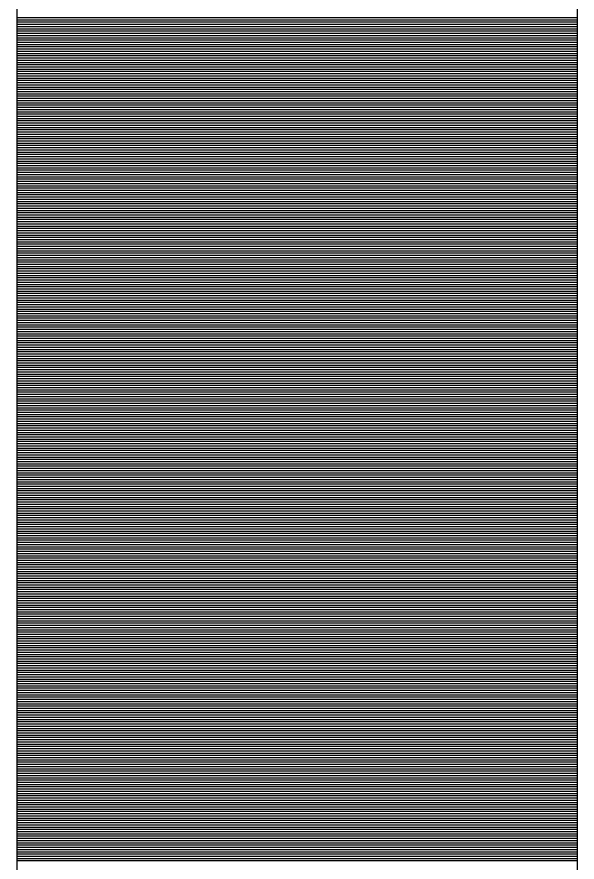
# Model space of a CAD drawing. Extents: x 1678017 to 1687792, y 404433 to 413488.
# Drawn here: x 1684281.417 to 1684283.917, y 411316.939 to 411320.709 of the extents above; entities that cross this region are included whole.
import ezdxf

# ---------------------------------------------------------------- set-up
doc = ezdxf.new("R2010")
doc.units = 0
doc.layers.add('Default', color=7, linetype='Continuous')

msp = doc.modelspace()

# ---------------------------------------------------------------- linework, layer by layer
at = {"layer": 'Default'}
for p, q in [((1684281.4171, 411330.5591), (1684281.4171, 411313.1741)), ((1684283.9171, 411330.5591), (1684283.9171, 411313.1741)), ((1684283.9171, 411320.7045), (1684281.4171, 411320.7045)), ((1684283.9171, 411320.6945), (1684281.4171, 411320.6945)), ((1684283.9171, 411320.6845), (1684281.4171, 411320.6845)), ((1684283.9171, 411320.6745), (1684281.4171, 411320.6745)), ((1684283.9171, 411320.6645), (1684281.4171, 411320.6645)), ((1684283.9171, 411320.6545), (1684281.4171, 411320.6545)), ((1684283.9171, 411320.6445), (1684281.4171, 411320.6445)), ((1684283.9171, 411320.6345), (1684281.4171, 411320.6345)), ((1684283.9171, 411320.6245), (1684281.4171, 411320.6245)), ((1684283.9171, 411320.6145), (1684281.4171, 411320.6145)), ((1684283.9171, 411320.6045), (1684281.4171, 411320.6045)), ((1684283.9171, 411320.5945), (1684281.4171, 411320.5945)), ((1684283.9171, 411320.5845), (1684281.4171, 411320.5845)), ((1684283.9171, 411320.5745), (1684281.4171, 411320.5745)), ((1684283.9171, 411320.5645), (1684281.4171, 411320.5645)), ((1684283.9171, 411320.5545), (1684281.4171, 411320.5545)), ((1684283.9171, 411320.5445), (1684281.4171, 411320.5445)), ((1684283.9171, 411320.5345), (1684281.4171, 411320.5345)), ((1684283.9171, 411320.5245), (1684281.4171, 411320.5245)), ((1684283.9171, 411320.5145), (1684281.4171, 411320.5145)), ((1684283.9171, 411320.5045), (1684281.4171, 411320.5045)), ((1684283.9171, 411320.4945), (1684281.4171, 411320.4945)), ((1684283.9171, 411320.4845), (1684281.4171, 411320.4845)), ((1684283.9171, 411320.4745), (1684281.4171, 411320.4745)), ((1684283.9171, 411320.4645), (1684281.4171, 411320.4645)), ((1684283.9171, 411320.4545), (1684281.4171, 411320.4545)), ((1684283.9171, 411320.4445), (1684281.4171, 411320.4445)), ((1684283.9171, 411320.4345), (1684281.4171, 411320.4345)), ((1684283.9171, 411320.4245), (1684281.4171, 411320.4245)), ((1684283.9171, 411320.4145), (1684281.4171, 411320.4145)), ((1684283.9171, 411320.4045), (1684281.4171, 411320.4045)), ((1684283.9171, 411320.3945), (1684281.4171, 411320.3945)), ((1684283.9171, 411320.3845), (1684281.4171, 411320.3845)), ((1684283.9171, 411320.3745), (1684281.4171, 411320.3745)), ((1684283.9171, 411320.3645), (1684281.4171, 411320.3645)), ((1684283.9171, 411320.3545), (1684281.4171, 411320.3545)), ((1684283.9171, 411320.3445), (1684281.4171, 411320.3445)), ((1684283.9171, 411320.3345), (1684281.4171, 411320.3345)), ((1684283.9171, 411320.3245), (1684281.4171, 411320.3245)), ((1684283.9171, 411320.3145), (1684281.4171, 411320.3145)), ((1684283.9171, 411320.3045), (1684281.4171, 411320.3045)), ((1684283.9171, 411320.2945), (1684281.4171, 411320.2945)), ((1684283.9171, 411320.2845), (1684281.4171, 411320.2845)), ((1684283.9171, 411320.2745), (1684281.4171, 411320.2745)), ((1684283.9171, 411320.2645), (1684281.4171, 411320.2645)), ((1684283.9171, 411320.2545), (1684281.4171, 411320.2545)), ((1684283.9171, 411320.2445), (1684281.4171, 411320.2445)), ((1684283.9171, 411320.2345), (1684281.4171, 411320.2345)), ((1684283.9171, 411320.2245), (1684281.4171, 411320.2245)), ((1684283.9171, 411320.2145), (1684281.4171, 411320.2145)), ((1684283.9171, 411320.2045), (1684281.4171, 411320.2045)), ((1684283.9171, 411320.1945), (1684281.4171, 411320.1945)), ((1684283.9171, 411320.1845), (1684281.4171, 411320.1845)), ((1684283.9171, 411320.1745), (1684281.4171, 411320.1745)), ((1684283.9171, 411320.1645), (1684281.4171, 411320.1645)), ((1684283.9171, 411320.1545), (1684281.4171, 411320.1545)), ((1684283.9171, 411320.1445), (1684281.4171, 411320.1445)), ((1684283.9171, 411320.1345), (1684281.4171, 411320.1345)), ((1684283.9171, 411320.1245), (1684281.4171, 411320.1245)), ((1684283.9171, 411320.1145), (1684281.4171, 411320.1145)), ((1684283.9171, 411320.1045), (1684281.4171, 411320.1045)), ((1684283.9171, 411320.0945), (1684281.4171, 411320.0945)), ((1684283.9171, 411320.0845), (1684281.4171, 411320.0845)), ((1684283.9171, 411320.0745), (1684281.4171, 411320.0745)), ((1684283.9171, 411320.0645), (1684281.4171, 411320.0645)), ((1684283.9171, 411320.0545), (1684281.4171, 411320.0545)), ((1684283.9171, 411320.0445), (1684281.4171, 411320.0445)), ((1684283.9171, 411320.0345), (1684281.4171, 411320.0345)), ((1684283.9171, 411320.0245), (1684281.4171, 411320.0245)), ((1684283.9171, 411320.0145), (1684281.4171, 411320.0145)), ((1684283.9171, 411320.0045), (1684281.4171, 411320.0045)), ((1684283.9171, 411319.9945), (1684281.4171, 411319.9945)), ((1684283.9171, 411319.9845), (1684281.4171, 411319.9845)), ((1684283.9171, 411319.9745), (1684281.4171, 411319.9745)), ((1684283.9171, 411319.9645), (1684281.4171, 411319.9645)), ((1684283.9171, 411319.9545), (1684281.4171, 411319.9545)), ((1684283.9171, 411319.9445), (1684281.4171, 411319.9445)), ((1684283.9171, 411319.9345), (1684281.4171, 411319.9345)), ((1684283.9171, 411319.9245), (1684281.4171, 411319.9245)), ((1684283.9171, 411319.9145), (1684281.4171, 411319.9145)), ((1684283.9171, 411319.9045), (1684281.4171, 411319.9045)), ((1684283.9171, 411319.8945), (1684281.4171, 411319.8945)), ((1684283.9171, 411319.8845), (1684281.4171, 411319.8845)), ((1684283.9171, 411319.8745), (1684281.4171, 411319.8745)), ((1684283.9171, 411319.8645), (1684281.4171, 411319.8645)), ((1684283.9171, 411319.8545), (1684281.4171, 411319.8545)), ((1684283.9171, 411319.8445), (1684281.4171, 411319.8445)), ((1684283.9171, 411319.8345), (1684281.4171, 411319.8345)), ((1684283.9171, 411319.8245), (1684281.4171, 411319.8245)), ((1684283.9171, 411319.8145), (1684281.4171, 411319.8145)), ((1684283.9171, 411319.8045), (1684281.4171, 411319.8045)), ((1684283.9171, 411319.7945), (1684281.4171, 411319.7945)), ((1684283.9171, 411319.7845), (1684281.4171, 411319.7845)), ((1684283.9171, 411319.7745), (1684281.4171, 411319.7745)), ((1684283.9171, 411319.7645), (1684281.4171, 411319.7645)), ((1684283.9171, 411319.7545), (1684281.4171, 411319.7545)), ((1684283.9171, 411319.7445), (1684281.4171, 411319.7445)), ((1684283.9171, 411319.7345), (1684281.4171, 411319.7345)), ((1684283.9171, 411319.7245), (1684281.4171, 411319.7245)), ((1684283.9171, 411319.7145), (1684281.4171, 411319.7145)), ((1684283.9171, 411319.7045), (1684281.4171, 411319.7045)), ((1684283.9171, 411319.6945), (1684281.4171, 411319.6945)), ((1684283.9171, 411319.6845), (1684281.4171, 411319.6845)), ((1684283.9171, 411319.6745), (1684281.4171, 411319.6745)), ((1684283.9171, 411319.6645), (1684281.4171, 411319.6645)), ((1684283.9171, 411319.6545), (1684281.4171, 411319.6545)), ((1684283.9171, 411319.6445), (1684281.4171, 411319.6445)), ((1684283.9171, 411319.6345), (1684281.4171, 411319.6345)), ((1684283.9171, 411319.6245), (1684281.4171, 411319.6245)), ((1684283.9171, 411319.6145), (1684281.4171, 411319.6145)), ((1684283.9171, 411319.6045), (1684281.4171, 411319.6045)), ((1684283.9171, 411319.5945), (1684281.4171, 411319.5945)), ((1684283.9171, 411319.5845), (1684281.4171, 411319.5845)), ((1684283.9171, 411319.5745), (1684281.4171, 411319.5745)), ((1684283.9171, 411319.5645), (1684281.4171, 411319.5645)), ((1684283.9171, 411319.5545), (1684281.4171, 411319.5545)), ((1684283.9171, 411319.5445), (1684281.4171, 411319.5445)), ((1684283.9171, 411319.5345), (1684281.4171, 411319.5345)), ((1684283.9171, 411319.5245), (1684281.4171, 411319.5245)), ((1684283.9171, 411319.5145), (1684281.4171, 411319.5145)), ((1684283.9171, 411319.5045), (1684281.4171, 411319.5045)), ((1684283.9171, 411319.4945), (1684281.4171, 411319.4945)), ((1684283.9171, 411319.4845), (1684281.4171, 411319.4845)), ((1684283.9171, 411319.4745), (1684281.4171, 411319.4745)), ((1684283.9171, 411319.4645), (1684281.4171, 411319.4645)), ((1684283.9171, 411319.4545), (1684281.4171, 411319.4545)), ((1684283.9171, 411319.4445), (1684281.4171, 411319.4445)), ((1684283.9171, 411319.4345), (1684281.4171, 411319.4345)), ((1684283.9171, 411319.4245), (1684281.4171, 411319.4245)), ((1684283.9171, 411319.4145), (1684281.4171, 411319.4145)), ((1684283.9171, 411319.4045), (1684281.4171, 411319.4045)), ((1684283.9171, 411319.3945), (1684281.4171, 411319.3945)), ((1684283.9171, 411319.3845), (1684281.4171, 411319.3845)), ((1684283.9171, 411319.3745), (1684281.4171, 411319.3745)), ((1684283.9171, 411319.3645), (1684281.4171, 411319.3645)), ((1684283.9171, 411319.3545), (1684281.4171, 411319.3545)), ((1684283.9171, 411319.3445), (1684281.4171, 411319.3445)), ((1684283.9171, 411319.3345), (1684281.4171, 411319.3345)), ((1684283.9171, 411319.3245), (1684281.4171, 411319.3245)), ((1684283.9171, 411319.3145), (1684281.4171, 411319.3145)), ((1684283.9171, 411319.3045), (1684281.4171, 411319.3045)), ((1684283.9171, 411319.2945), (1684281.4171, 411319.2945)), ((1684283.9171, 411319.2845), (1684281.4171, 411319.2845)), ((1684283.9171, 411319.2745), (1684281.4171, 411319.2745)), ((1684283.9171, 411319.2645), (1684281.4171, 411319.2645)), ((1684283.9171, 411319.2545), (1684281.4171, 411319.2545)), ((1684283.9171, 411319.2445), (1684281.4171, 411319.2445)), ((1684283.9171, 411319.2345), (1684281.4171, 411319.2345)), ((1684283.9171, 411319.2245), (1684281.4171, 411319.2245)), ((1684283.9171, 411319.2145), (1684281.4171, 411319.2145)), ((1684283.9171, 411319.2045), (1684281.4171, 411319.2045)), ((1684283.9171, 411319.1945), (1684281.4171, 411319.1945)), ((1684283.9171, 411319.1845), (1684281.4171, 411319.1845)), ((1684283.9171, 411319.1745), (1684281.4171, 411319.1745)), ((1684283.9171, 411319.1645), (1684281.4171, 411319.1645)), ((1684283.9171, 411319.1545), (1684281.4171, 411319.1545)), ((1684283.9171, 411319.1445), (1684281.4171, 411319.1445)), ((1684283.9171, 411319.1345), (1684281.4171, 411319.1345)), ((1684283.9171, 411319.1245), (1684281.4171, 411319.1245)), ((1684283.9171, 411319.1145), (1684281.4171, 411319.1145)), ((1684283.9171, 411319.1045), (1684281.4171, 411319.1045)), ((1684283.9171, 411319.0945), (1684281.4171, 411319.0945)), ((1684283.9171, 411319.0845), (1684281.4171, 411319.0845)), ((1684283.9171, 411319.0745), (1684281.4171, 411319.0745)), ((1684283.9171, 411319.0645), (1684281.4171, 411319.0645)), ((1684283.9171, 411319.0545), (1684281.4171, 411319.0545)), ((1684283.9171, 411319.0445), (1684281.4171, 411319.0445)), ((1684283.9171, 411319.0345), (1684281.4171, 411319.0345)), ((1684283.9171, 411319.0245), (1684281.4171, 411319.0245)), ((1684283.9171, 411319.0145), (1684281.4171, 411319.0145)), ((1684283.9171, 411319.0045), (1684281.4171, 411319.0045)), ((1684283.9171, 411318.9945), (1684281.4171, 411318.9945)), ((1684283.9171, 411318.9845), (1684281.4171, 411318.9845)), ((1684283.9171, 411318.9745), (1684281.4171, 411318.9745)), ((1684283.9171, 411318.9645), (1684281.4171, 411318.9645)), ((1684283.9171, 411318.9545), (1684281.4171, 411318.9545)), ((1684283.9171, 411318.9445), (1684281.4171, 411318.9445)), ((1684283.9171, 411318.9345), (1684281.4171, 411318.9345)), ((1684283.9171, 411318.9245), (1684281.4171, 411318.9245)), ((1684283.9171, 411318.9145), (1684281.4171, 411318.9145)), ((1684283.9171, 411318.9045), (1684281.4171, 411318.9045)), ((1684283.9171, 411318.8945), (1684281.4171, 411318.8945)), ((1684283.9171, 411318.8845), (1684281.4171, 411318.8845)), ((1684283.9171, 411318.8745), (1684281.4171, 411318.8745)), ((1684283.9171, 411318.8645), (1684281.4171, 411318.8645)), ((1684283.9171, 411318.8545), (1684281.4171, 411318.8545)), ((1684283.9171, 411318.8445), (1684281.4171, 411318.8445)), ((1684283.9171, 411318.8345), (1684281.4171, 411318.8345)), ((1684283.9171, 411318.8245), (1684281.4171, 411318.8245)), ((1684283.9171, 411318.8145), (1684281.4171, 411318.8145)), ((1684283.9171, 411318.8045), (1684281.4171, 411318.8045)), ((1684283.9171, 411318.7945), (1684281.4171, 411318.7945)), ((1684283.9171, 411318.7845), (1684281.4171, 411318.7845)), ((1684283.9171, 411318.7745), (1684281.4171, 411318.7745)), ((1684283.9171, 411318.7645), (1684281.4171, 411318.7645)), ((1684283.9171, 411318.7545), (1684281.4171, 411318.7545)), ((1684283.9171, 411318.7445), (1684281.4171, 411318.7445)), ((1684283.9171, 411318.7345), (1684281.4171, 411318.7345)), ((1684283.9171, 411318.7245), (1684281.4171, 411318.7245)), ((1684283.9171, 411318.7145), (1684281.4171, 411318.7145)), ((1684283.9171, 411318.7045), (1684281.4171, 411318.7045)), ((1684283.9171, 411318.6945), (1684281.4171, 411318.6945)), ((1684283.9171, 411318.6845), (1684281.4171, 411318.6845)), ((1684283.9171, 411318.6745), (1684281.4171, 411318.6745)), ((1684283.9171, 411318.6645), (1684281.4171, 411318.6645)), ((1684283.9171, 411318.6545), (1684281.4171, 411318.6545)), ((1684283.9171, 411318.6445), (1684281.4171, 411318.6445)), ((1684283.9171, 411318.6345), (1684281.4171, 411318.6345)), ((1684283.9171, 411318.6245), (1684281.4171, 411318.6245)), ((1684283.9171, 411318.6145), (1684281.4171, 411318.6145)), ((1684283.9171, 411318.6045), (1684281.4171, 411318.6045)), ((1684283.9171, 411318.5945), (1684281.4171, 411318.5945)), ((1684283.9171, 411318.5845), (1684281.4171, 411318.5845)), ((1684283.9171, 411318.5745), (1684281.4171, 411318.5745)), ((1684283.9171, 411318.5645), (1684281.4171, 411318.5645)), ((1684283.9171, 411318.5545), (1684281.4171, 411318.5545)), ((1684283.9171, 411318.5445), (1684281.4171, 411318.5445)), ((1684283.9171, 411318.5345), (1684281.4171, 411318.5345)), ((1684283.9171, 411318.5245), (1684281.4171, 411318.5245)), ((1684283.9171, 411318.5145), (1684281.4171, 411318.5145)), ((1684283.9171, 411318.5045), (1684281.4171, 411318.5045)), ((1684283.9171, 411318.4945), (1684281.4171, 411318.4945)), ((1684283.9171, 411318.4845), (1684281.4171, 411318.4845)), ((1684283.9171, 411318.4745), (1684281.4171, 411318.4745)), ((1684283.9171, 411318.4645), (1684281.4171, 411318.4645)), ((1684283.9171, 411318.4545), (1684281.4171, 411318.4545)), ((1684283.9171, 411318.4445), (1684281.4171, 411318.4445)), ((1684283.9171, 411318.4345), (1684281.4171, 411318.4345)), ((1684283.9171, 411318.4245), (1684281.4171, 411318.4245)), ((1684283.9171, 411318.4145), (1684281.4171, 411318.4145)), ((1684283.9171, 411318.4045), (1684281.4171, 411318.4045)), ((1684283.9171, 411318.3945), (1684281.4171, 411318.3945)), ((1684283.9171, 411318.3845), (1684281.4171, 411318.3845)), ((1684283.9171, 411318.3745), (1684281.4171, 411318.3745)), ((1684283.9171, 411318.3645), (1684281.4171, 411318.3645)), ((1684283.9171, 411318.3545), (1684281.4171, 411318.3545)), ((1684283.9171, 411318.3445), (1684281.4171, 411318.3445)), ((1684283.9171, 411318.3345), (1684281.4171, 411318.3345)), ((1684283.9171, 411318.3245), (1684281.4171, 411318.3245)), ((1684283.9171, 411318.3145), (1684281.4171, 411318.3145)), ((1684283.9171, 411318.3045), (1684281.4171, 411318.3045)), ((1684283.9171, 411318.2945), (1684281.4171, 411318.2945)), ((1684283.9171, 411318.2845), (1684281.4171, 411318.2845)), ((1684283.9171, 411318.2745), (1684281.4171, 411318.2745)), ((1684283.9171, 411318.2645), (1684281.4171, 411318.2645)), ((1684283.9171, 411318.2545), (1684281.4171, 411318.2545)), ((1684283.9171, 411318.2445), (1684281.4171, 411318.2445)), ((1684283.9171, 411318.2345), (1684281.4171, 411318.2345)), ((1684283.9171, 411318.2245), (1684281.4171, 411318.2245)), ((1684283.9171, 411318.2145), (1684281.4171, 411318.2145)), ((1684283.9171, 411318.2045), (1684281.4171, 411318.2045)), ((1684283.9171, 411318.1945), (1684281.4171, 411318.1945)), ((1684283.9171, 411318.1845), (1684281.4171, 411318.1845)), ((1684283.9171, 411318.1745), (1684281.4171, 411318.1745)), ((1684283.9171, 411318.1645), (1684281.4171, 411318.1645)), ((1684283.9171, 411318.1545), (1684281.4171, 411318.1545)), ((1684283.9171, 411318.1445), (1684281.4171, 411318.1445)), ((1684283.9171, 411318.1345), (1684281.4171, 411318.1345)), ((1684283.9171, 411318.1245), (1684281.4171, 411318.1245)), ((1684283.9171, 411318.1145), (1684281.4171, 411318.1145)), ((1684283.9171, 411318.1045), (1684281.4171, 411318.1045)), ((1684283.9171, 411318.0945), (1684281.4171, 411318.0945)), ((1684283.9171, 411318.0845), (1684281.4171, 411318.0845)), ((1684283.9171, 411318.0745), (1684281.4171, 411318.0745)), ((1684283.9171, 411318.0645), (1684281.4171, 411318.0645)), ((1684283.9171, 411318.0545), (1684281.4171, 411318.0545)), ((1684283.9171, 411318.0445), (1684281.4171, 411318.0445)), ((1684283.9171, 411318.0345), (1684281.4171, 411318.0345)), ((1684283.9171, 411318.0245), (1684281.4171, 411318.0245)), ((1684283.9171, 411318.0145), (1684281.4171, 411318.0145)), ((1684283.9171, 411318.0045), (1684281.4171, 411318.0045)), ((1684283.9171, 411317.9945), (1684281.4171, 411317.9945)), ((1684283.9171, 411317.9845), (1684281.4171, 411317.9845)), ((1684283.9171, 411317.9745), (1684281.4171, 411317.9745)), ((1684283.9171, 411317.9645), (1684281.4171, 411317.9645)), ((1684283.9171, 411317.9545), (1684281.4171, 411317.9545)), ((1684283.9171, 411317.9445), (1684281.4171, 411317.9445)), ((1684283.9171, 411317.9345), (1684281.4171, 411317.9345)), ((1684283.9171, 411317.9245), (1684281.4171, 411317.9245)), ((1684283.9171, 411317.9145), (1684281.4171, 411317.9145)), ((1684283.9171, 411317.9045), (1684281.4171, 411317.9045)), ((1684283.9171, 411317.8945), (1684281.4171, 411317.8945)), ((1684283.9171, 411317.8845), (1684281.4171, 411317.8845)), ((1684283.9171, 411317.8745), (1684281.4171, 411317.8745)), ((1684283.9171, 411317.8645), (1684281.4171, 411317.8645)), ((1684283.9171, 411317.8545), (1684281.4171, 411317.8545)), ((1684283.9171, 411317.8445), (1684281.4171, 411317.8445)), ((1684283.9171, 411317.8345), (1684281.4171, 411317.8345)), ((1684283.9171, 411317.8245), (1684281.4171, 411317.8245)), ((1684283.9171, 411317.8145), (1684281.4171, 411317.8145)), ((1684283.9171, 411317.8045), (1684281.4171, 411317.8045)), ((1684283.9171, 411317.7945), (1684281.4171, 411317.7945)), ((1684283.9171, 411317.7845), (1684281.4171, 411317.7845)), ((1684283.9171, 411317.7745), (1684281.4171, 411317.7745)), ((1684283.9171, 411317.7645), (1684281.4171, 411317.7645)), ((1684283.9171, 411317.7545), (1684281.4171, 411317.7545)), ((1684283.9171, 411317.7445), (1684281.4171, 411317.7445)), ((1684283.9171, 411317.7345), (1684281.4171, 411317.7345)), ((1684283.9171, 411317.7245), (1684281.4171, 411317.7245)), ((1684283.9171, 411317.7145), (1684281.4171, 411317.7145)), ((1684283.9171, 411317.7045), (1684281.4171, 411317.7045)), ((1684283.9171, 411317.6945), (1684281.4171, 411317.6945)), ((1684283.9171, 411317.6845), (1684281.4171, 411317.6845)), ((1684283.9171, 411317.6745), (1684281.4171, 411317.6745)), ((1684283.9171, 411317.6645), (1684281.4171, 411317.6645)), ((1684283.9171, 411317.6545), (1684281.4171, 411317.6545)), ((1684283.9171, 411317.6445), (1684281.4171, 411317.6445)), ((1684283.9171, 411317.6345), (1684281.4171, 411317.6345)), ((1684283.9171, 411317.6245), (1684281.4171, 411317.6245)), ((1684283.9171, 411317.6145), (1684281.4171, 411317.6145)), ((1684283.9171, 411317.6045), (1684281.4171, 411317.6045)), ((1684283.9171, 411317.5945), (1684281.4171, 411317.5945)), ((1684283.9171, 411317.5845), (1684281.4171, 411317.5845)), ((1684283.9171, 411317.5745), (1684281.4171, 411317.5745)), ((1684283.9171, 411317.5645), (1684281.4171, 411317.5645)), ((1684283.9171, 411317.5545), (1684281.4171, 411317.5545)), ((1684283.9171, 411317.5445), (1684281.4171, 411317.5445)), ((1684283.9171, 411317.5345), (1684281.4171, 411317.5345)), ((1684283.9171, 411317.5245), (1684281.4171, 411317.5245)), ((1684283.9171, 411317.5145), (1684281.4171, 411317.5145)), ((1684283.9171, 411317.5045), (1684281.4171, 411317.5045)), ((1684283.9171, 411317.4945), (1684281.4171, 411317.4945)), ((1684283.9171, 411317.4845), (1684281.4171, 411317.4845)), ((1684283.9171, 411317.4745), (1684281.4171, 411317.4745)), ((1684283.9171, 411317.4645), (1684281.4171, 411317.4645)), ((1684283.9171, 411317.4545), (1684281.4171, 411317.4545)), ((1684283.9171, 411317.4445), (1684281.4171, 411317.4445)), ((1684283.9171, 411317.4345), (1684281.4171, 411317.4345)), ((1684283.9171, 411317.4245), (1684281.4171, 411317.4245)), ((1684283.9171, 411317.4145), (1684281.4171, 411317.4145)), ((1684283.9171, 411317.4045), (1684281.4171, 411317.4045)), ((1684283.9171, 411317.3945), (1684281.4171, 411317.3945)), ((1684283.9171, 411317.3845), (1684281.4171, 411317.3845)), ((1684283.9171, 411317.3745), (1684281.4171, 411317.3745)), ((1684283.9171, 411317.3645), (1684281.4171, 411317.3645)), ((1684283.9171, 411317.3545), (1684281.4171, 411317.3545)), ((1684283.9171, 411317.3445), (1684281.4171, 411317.3445)), ((1684283.9171, 411317.3345), (1684281.4171, 411317.3345)), ((1684283.9171, 411317.3245), (1684281.4171, 411317.3245)), ((1684283.9171, 411317.3145), (1684281.4171, 411317.3145)), ((1684283.9171, 411317.3045), (1684281.4171, 411317.3045)), ((1684283.9171, 411317.2945), (1684281.4171, 411317.2945)), ((1684283.9171, 411317.2845), (1684281.4171, 411317.2845)), ((1684283.9171, 411317.2745), (1684281.4171, 411317.2745)), ((1684283.9171, 411317.2645), (1684281.4171, 411317.2645)), ((1684283.9171, 411317.2545), (1684281.4171, 411317.2545)), ((1684283.9171, 411317.2445), (1684281.4171, 411317.2445)), ((1684283.9171, 411317.2345), (1684281.4171, 411317.2345)), ((1684283.9171, 411317.2245), (1684281.4171, 411317.2245)), ((1684283.9171, 411317.2145), (1684281.4171, 411317.2145)), ((1684283.9171, 411317.2045), (1684281.4171, 411317.2045)), ((1684283.9171, 411317.1945), (1684281.4171, 411317.1945)), ((1684283.9171, 411317.1845), (1684281.4171, 411317.1845)), ((1684283.9171, 411317.1745), (1684281.4171, 411317.1745)), ((1684283.9171, 411317.1645), (1684281.4171, 411317.1645)), ((1684283.9171, 411317.1545), (1684281.4171, 411317.1545)), ((1684283.9171, 411317.1445), (1684281.4171, 411317.1445)), ((1684283.9171, 411317.1345), (1684281.4171, 411317.1345)), ((1684283.9171, 411317.1245), (1684281.4171, 411317.1245)), ((1684283.9171, 411317.1145), (1684281.4171, 411317.1145)), ((1684283.9171, 411317.1045), (1684281.4171, 411317.1045)), ((1684283.9171, 411317.0945), (1684281.4171, 411317.0945)), ((1684283.9171, 411317.0845), (1684281.4171, 411317.0845)), ((1684283.9171, 411317.0745), (1684281.4171, 411317.0745)), ((1684283.9171, 411317.0645), (1684281.4171, 411317.0645)), ((1684283.9171, 411317.0545), (1684281.4171, 411317.0545)), ((1684283.9171, 411317.0445), (1684281.4171, 411317.0445)), ((1684283.9171, 411317.0345), (1684281.4171, 411317.0345)), ((1684283.9171, 411317.0245), (1684281.4171, 411317.0245)), ((1684283.9171, 411317.0145), (1684281.4171, 411317.0145)), ((1684283.9171, 411317.0045), (1684281.4171, 411317.0045)), ((1684283.9171, 411316.9945), (1684281.4171, 411316.9945)), ((1684283.9171, 411316.9845), (1684281.4171, 411316.9845)), ((1684283.9171, 411316.9745), (1684281.4171, 411316.9745)), ((1684283.9171, 411316.9645), (1684281.4171, 411316.9645)), ((1684283.9171, 411316.9545), (1684281.4171, 411316.9545)), ((1684283.9171, 411316.9445), (1684281.4171, 411316.9445))]:
    msp.add_line(p, q, dxfattribs=at)

doc.saveas('drawing.dxf')
